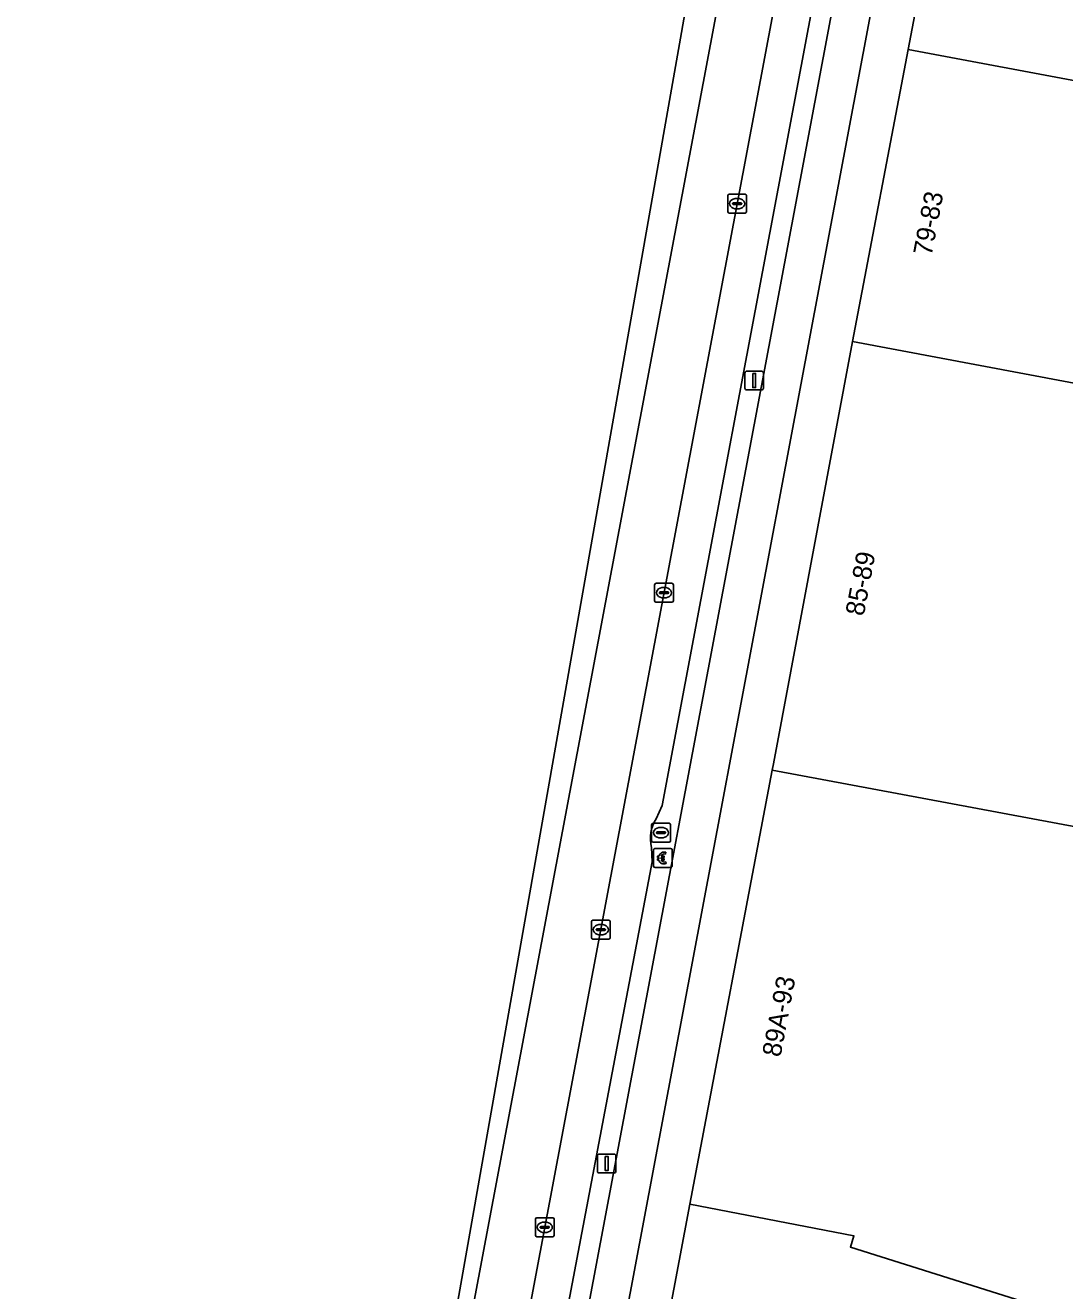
# Model space of a CAD drawing. Extents: x 161838 to 162344, y 381620 to 382160.
# Drawn here: x 161847.3 to 161902.6, y 381790.5 to 381857.8 of the extents above; entities that cross this region are included whole.
import ezdxf

# ---------------------------------------------------------------- set-up
doc = ezdxf.new("R2010")
doc.units = 0
for name, color, linetype in [('IMGEO_Berm_open', 7, 'Continuous'), ('IMGEO_Betaalautomaat', 7, 'Continuous'), ('IMGEO_Brandkraan', 7, 'Continuous'), ('IMGEO_Fietspad_gesloten', 7, 'Continuous'), ('IMGEO_Kolk', 7, 'Continuous'), ('IMGEO_Lichtmast', 7, 'Continuous'), ('IMGEO_OVBaan_gesloten', 7, 'Continuous'), ('IMGEO_Pand', 7, 'Continuous'), ('IMGEO_Pand_nummerreeks', 7, 'Continuous'), ('IMGEO_Parkeervlak_open', 7, 'Continuous'), ('IMGEO_Rijbaan_lokaal_gesloten', 7, 'Continuous'), ('IMGEO_Voetpad_open', 7, 'Continuous')]:
    doc.layers.add(name, color=color, linetype=linetype)

msp = doc.modelspace()

# ---------------------------------------------------------------- linework, layer by layer
at = {"layer": 'IMGEO_Berm_open'}
for points in [[(161857.316, 381682.246), (161862.987, 381712.892), (161864.774, 381722.548), (161869.854, 381750), (161870.207, 381751.91), (161895.081, 381884.229), (161897.858, 381899.101)], [(161894.979, 381889.343), (161893.959, 381884.074), (161881.221, 381816.302), (161880.899, 381815.584)], [(161880.65, 381814.066), (161880.687, 381813.29), (161873.981, 381777.911)]]:
    msp.add_lwpolyline(points, dxfattribs=at)
msp.add_arc((161882.501, 381814.542), 1.911, 146.95294, 194.41634, dxfattribs=at)
at = {"layer": 'IMGEO_Betaalautomaat'}
for p, q in [((161880.759, 381813.075), (161880.759, 381813.916)), ((161880.759, 381813.916), (161880.759, 381813.075)), ((161880.834, 381813.999), (161881.675, 381813.999)), ((161881.675, 381813.999), (161880.834, 381813.999)), ((161881.421, 381813.804), (161881.404, 381813.704)), ((161881.758, 381813.925), (161881.758, 381813.084)), ((161881.758, 381813.084), (161881.758, 381813.925)), ((161881.684, 381813), (161880.843, 381813)), ((161880.843, 381813), (161881.684, 381813)), ((161881.042, 381813.463), (161881.042, 381813.531)), ((161881.163, 381813.531), (161881.163, 381813.463)), ((161881.408, 381813.298), (161881.43, 381813.211))]:
    msp.add_line(p, q, dxfattribs=at)
for points in [[(161881.042, 381813.531), (161880.973, 381813.531), (161880.973, 381813.6), (161881.052, 381813.6)], [(161881.174, 381813.6), (161881.321, 381813.6), (161881.321, 381813.531), (161881.163, 381813.531)], [(161881.047, 381813.394), (161880.973, 381813.394), (161880.973, 381813.463), (161881.042, 381813.463)], [(161881.163, 381813.463), (161881.321, 381813.463), (161881.321, 381813.394), (161881.177, 381813.394)]]:
    msp.add_lwpolyline(points, dxfattribs=at)
for centre, radius, start, end in [((161880.837, 381813.922), 0.0779, 92.4484, 184.28452), ((161880.837, 381813.922), 0.0779, 92.4484, 184.28452), ((161881.335, 381813.524), 0.293, 73.01398, 165.01395), ((161881.341, 381813.537), 0.179, 69.32359, 159.56827), ((161881.681, 381813.922), 0.0779, 2.4484, 94.28452), ((161881.681, 381813.922), 0.0779, 2.4484, 94.28452), ((161880.837, 381813.078), 0.0779, 182.4484, 274.28452), ((161880.837, 381813.078), 0.0779, 182.4484, 274.28452), ((161881.308, 381813.449), 0.267, 191.80956, 297.03891), ((161881.341, 381813.464), 0.179, 202.76249, 291.86925), ((161881.681, 381813.078), 0.0779, 272.4484, 4.28452), ((161881.681, 381813.078), 0.0779, 272.4484, 4.28452)]:
    msp.add_arc(centre, radius, start, end, dxfattribs=at)
at = {"layer": 'IMGEO_Brandkraan'}
for p, q in [((161880.66, 381814.422), (161880.66, 381815.274)), ((161880.735, 381815.348), (161881.587, 381815.348)), ((161881.148, 381815.128), (161881.173, 381815.128)), ((161881.661, 381815.274), (161881.661, 381814.422)), ((161881.587, 381814.348), (161880.735, 381814.348)), ((161880.919, 381814.842), (161880.919, 381814.854)), ((161881.357, 381814.805), (161880.959, 381814.805)), ((161880.962, 381814.891), (161881.36, 381814.891)), ((161881.171, 381814.568), (161881.146, 381814.568)), ((161881.403, 381814.854), (161881.403, 381814.842))]:
    msp.add_line(p, q, dxfattribs=at)
for points in [[(161880.66, 381814.422), (161880.66, 381815.274)], [(161880.735, 381815.348), (161881.587, 381815.348)], [(161881.661, 381815.274), (161881.661, 381814.422)], [(161881.587, 381814.348), (161880.735, 381814.348)]]:
    msp.add_lwpolyline(points, dxfattribs=at)
for centre, radius, start, end in [((161880.737, 381815.272), 0.0765, 91.55205, 178.44795), ((161880.737, 381815.272), 0.0765, 91.55205, 178.44795), ((161881.585, 381815.272), 0.0765, 1.55205, 88.44795), ((161881.585, 381815.272), 0.0765, 1.55205, 88.44795), ((161880.737, 381814.424), 0.0765, 181.55205, 268.44795), ((161880.737, 381814.424), 0.0765, 181.55205, 268.44795), ((161880.959, 381814.851), 0.0403, 85.87752, 175.75265), ((161880.956, 381814.841), 0.0366, 178.93798, 274.71019), ((161881.36, 381814.848), 0.043, 264.86636, 352.45326), ((161881.364, 381814.853), 0.0386, 1.73085, 96.63898), ((161881.585, 381814.424), 0.0765, 271.55205, 358.44795), ((161881.585, 381814.424), 0.0765, 271.55205, 358.44795)]:
    msp.add_arc(centre, radius, start, end, dxfattribs=at)
for centre, major_axis, ratio, start_param, end_param in [((161881.147, 381814.848), (-0.387, 0.002), 0.722429, 4.712389, 7.853982), ((161881.172, 381814.848), (-0.39, 0.002), 0.717154, 1.570796, 4.712389)]:
    msp.add_ellipse(centre, major_axis=major_axis, ratio=ratio, start_param=start_param, end_param=end_param, dxfattribs=at)
at = {"layer": 'IMGEO_Fietspad_gesloten'}
for points in [[(161926.346, 382051.921), (161921.558, 382026.031), (161916.698, 382000), (161897.858, 381899.101), (161895.081, 381884.229), (161870.207, 381751.91), (161869.854, 381750), (161864.774, 381722.548), (161862.987, 381712.892), (161857.316, 381682.246)], [(161859.158, 381680.785), (161865.321, 381714.277), (161866.402, 381720.165), (161871.936, 381750), (161872.236, 381751.615), (161897.095, 381883.929)]]:
    msp.add_lwpolyline(points, dxfattribs=at)
at = {"layer": 'IMGEO_Kolk'}
for p, q in [((161884.711, 381847.906), (161884.711, 381848.758)), ((161884.786, 381848.832), (161885.638, 381848.832)), ((161885.199, 381848.612), (161885.224, 381848.612)), ((161885.712, 381848.758), (161885.712, 381847.906)), ((161884.97, 381848.326), (161884.97, 381848.338)), ((161885.408, 381848.289), (161885.01, 381848.289)), ((161885.013, 381848.375), (161885.411, 381848.375)), ((161885.222, 381848.052), (161885.197, 381848.052)), ((161885.454, 381848.338), (161885.454, 381848.326)), ((161885.638, 381847.832), (161884.786, 381847.832)), ((161880.817, 381827.196), (161880.817, 381828.048)), ((161880.892, 381828.122), (161881.744, 381828.122)), ((161881.305, 381827.902), (161881.33, 381827.902)), ((161881.818, 381828.048), (161881.818, 381827.196)), ((161881.744, 381827.122), (161880.892, 381827.122)), ((161881.076, 381827.616), (161881.076, 381827.628)), ((161881.514, 381827.579), (161881.116, 381827.579)), ((161881.119, 381827.665), (161881.517, 381827.665)), ((161881.328, 381827.342), (161881.303, 381827.342)), ((161881.56, 381827.628), (161881.56, 381827.616)), ((161877.457, 381809.26), (161877.457, 381810.112)), ((161877.532, 381810.186), (161878.384, 381810.186)), ((161877.716, 381809.68), (161877.716, 381809.692)), ((161878.154, 381809.643), (161877.756, 381809.643)), ((161877.759, 381809.729), (161878.157, 381809.729)), ((161877.945, 381809.966), (161877.97, 381809.966)), ((161878.2, 381809.692), (161878.2, 381809.68)), ((161878.458, 381810.112), (161878.458, 381809.26)), ((161878.384, 381809.186), (161877.532, 381809.186)), ((161877.968, 381809.406), (161877.943, 381809.406)), ((161874.471, 381793.417), (161874.471, 381794.269)), ((161874.546, 381794.343), (161875.398, 381794.343)), ((161874.959, 381794.123), (161874.984, 381794.123)), ((161875.472, 381794.269), (161875.472, 381793.417)), ((161874.73, 381793.837), (161874.73, 381793.849)), ((161875.168, 381793.8), (161874.77, 381793.8)), ((161874.773, 381793.886), (161875.171, 381793.886)), ((161874.982, 381793.563), (161874.957, 381793.563)), ((161875.214, 381793.849), (161875.214, 381793.837)), ((161875.398, 381793.343), (161874.546, 381793.343))]:
    msp.add_line(p, q, dxfattribs=at)
for points in [[(161884.711, 381847.906), (161884.711, 381848.758)], [(161884.786, 381848.832), (161885.638, 381848.832)], [(161885.712, 381848.758), (161885.712, 381847.906)], [(161885.638, 381847.832), (161884.786, 381847.832)], [(161880.817, 381827.196), (161880.817, 381828.048)], [(161880.892, 381828.122), (161881.744, 381828.122)], [(161881.818, 381828.048), (161881.818, 381827.196)], [(161881.744, 381827.122), (161880.892, 381827.122)], [(161877.457, 381809.26), (161877.457, 381810.112)], [(161877.532, 381810.186), (161878.384, 381810.186)], [(161878.458, 381810.112), (161878.458, 381809.26)], [(161878.384, 381809.186), (161877.532, 381809.186)], [(161874.471, 381793.417), (161874.471, 381794.269)], [(161874.546, 381794.343), (161875.398, 381794.343)], [(161875.472, 381794.269), (161875.472, 381793.417)], [(161875.398, 381793.343), (161874.546, 381793.343)]]:
    msp.add_lwpolyline(points, dxfattribs=at)
for centre, radius, start, end in [((161884.788, 381848.756), 0.0765, 91.55205, 178.44795), ((161884.788, 381848.756), 0.0765, 91.55205, 178.44795), ((161885.636, 381848.756), 0.0765, 1.55205, 88.44795), ((161885.636, 381848.756), 0.0765, 1.55205, 88.44795), ((161885.01, 381848.335), 0.0403, 85.87752, 175.75265), ((161885.007, 381848.325), 0.0366, 178.93798, 274.71019), ((161885.411, 381848.332), 0.043, 264.86636, 352.45326), ((161885.415, 381848.337), 0.0386, 1.73085, 96.63898), ((161884.788, 381847.908), 0.0765, 181.55205, 268.44795), ((161884.788, 381847.908), 0.0765, 181.55205, 268.44795), ((161885.636, 381847.908), 0.0765, 271.55205, 358.44795), ((161885.636, 381847.908), 0.0765, 271.55205, 358.44795), ((161880.894, 381828.046), 0.0765, 91.55205, 178.44795), ((161880.894, 381828.046), 0.0765, 91.55205, 178.44795), ((161881.742, 381828.046), 0.0765, 1.55205, 88.44795), ((161881.742, 381828.046), 0.0765, 1.55205, 88.44795), ((161880.894, 381827.198), 0.0765, 181.55205, 268.44795), ((161880.894, 381827.198), 0.0765, 181.55205, 268.44795), ((161881.116, 381827.625), 0.0403, 85.87752, 175.75265), ((161881.113, 381827.615), 0.0366, 178.93798, 274.71019), ((161881.517, 381827.622), 0.043, 264.86636, 352.45326), ((161881.521, 381827.627), 0.0386, 1.73085, 96.63898), ((161881.742, 381827.198), 0.0765, 271.55205, 358.44795), ((161881.742, 381827.198), 0.0765, 271.55205, 358.44795), ((161877.534, 381810.11), 0.0765, 91.55205, 178.44795), ((161877.534, 381810.11), 0.0765, 91.55205, 178.44795), ((161877.756, 381809.689), 0.0403, 85.87752, 175.75265), ((161877.753, 381809.679), 0.0366, 178.93798, 274.71019), ((161878.157, 381809.686), 0.043, 264.86636, 352.45326), ((161878.161, 381809.691), 0.0386, 1.73085, 96.63898), ((161878.382, 381810.11), 0.0765, 1.55205, 88.44795), ((161878.382, 381810.11), 0.0765, 1.55205, 88.44795), ((161877.534, 381809.262), 0.0765, 181.55205, 268.44795), ((161877.534, 381809.262), 0.0765, 181.55205, 268.44795), ((161878.382, 381809.262), 0.0765, 271.55205, 358.44795), ((161878.382, 381809.262), 0.0765, 271.55205, 358.44795), ((161874.548, 381794.267), 0.0765, 91.55205, 178.44795), ((161874.548, 381794.267), 0.0765, 91.55205, 178.44795), ((161875.396, 381794.267), 0.0765, 1.55205, 88.44795), ((161875.396, 381794.267), 0.0765, 1.55205, 88.44795), ((161874.548, 381793.419), 0.0765, 181.55205, 268.44795), ((161874.548, 381793.419), 0.0765, 181.55205, 268.44795), ((161874.77, 381793.846), 0.0403, 85.87752, 175.75265), ((161874.767, 381793.836), 0.0366, 178.93798, 274.71019), ((161875.171, 381793.843), 0.043, 264.86636, 352.45326), ((161875.175, 381793.848), 0.0386, 1.73085, 96.63898), ((161875.396, 381793.419), 0.0765, 271.55205, 358.44795), ((161875.396, 381793.419), 0.0765, 271.55205, 358.44795)]:
    msp.add_arc(centre, radius, start, end, dxfattribs=at)
for centre, major_axis, ratio, start_param, end_param in [((161885.198, 381848.332), (-0.387, 0.002), 0.722429, 4.712389, 7.853982), ((161885.223, 381848.332), (-0.39, 0.002), 0.717154, 1.570796, 4.712389), ((161881.304, 381827.622), (-0.387, 0.002), 0.722429, 4.712389, 7.853982), ((161881.329, 381827.622), (-0.39, 0.002), 0.717154, 1.570796, 4.712389), ((161877.944, 381809.686), (-0.387, 0.002), 0.722429, 4.712389, 7.853982), ((161877.969, 381809.686), (-0.39, 0.002), 0.717154, 1.570796, 4.712389), ((161874.958, 381793.843), (-0.387, 0.002), 0.722429, 4.712389, 7.853982), ((161874.983, 381793.843), (-0.39, 0.002), 0.717154, 1.570796, 4.712389)]:
    msp.add_ellipse(centre, major_axis=major_axis, ratio=ratio, start_param=start_param, end_param=end_param, dxfattribs=at)
at = {"layer": 'IMGEO_Lichtmast'}
for p, q in [((161885.623, 381838.517), (161885.623, 381839.317)), ((161885.623, 381839.317), (161885.623, 381838.517)), ((161885.723, 381839.417), (161886.513, 381839.417)), ((161886.513, 381839.417), (161885.723, 381839.417)), ((161886.613, 381839.317), (161886.613, 381838.517)), ((161886.613, 381838.517), (161886.613, 381839.317)), ((161886.513, 381838.417), (161885.723, 381838.417)), ((161885.723, 381838.417), (161886.513, 381838.417)), ((161877.774, 381796.837), (161877.774, 381797.637)), ((161877.774, 381797.637), (161877.774, 381796.837)), ((161877.874, 381797.737), (161878.664, 381797.737)), ((161878.664, 381797.737), (161877.874, 381797.737)), ((161878.764, 381797.637), (161878.764, 381796.837)), ((161878.764, 381796.837), (161878.764, 381797.637)), ((161878.664, 381796.737), (161877.874, 381796.737)), ((161877.874, 381796.737), (161878.664, 381796.737))]:
    msp.add_line(p, q, dxfattribs=at)
for points in [[(161886.043, 381839.292), (161886.193, 381839.292), (161886.193, 381838.542), (161886.043, 381838.542), (161886.043, 381839.292)], [(161878.194, 381797.612), (161878.344, 381797.612), (161878.344, 381796.862), (161878.194, 381796.862), (161878.194, 381797.612)]]:
    msp.add_lwpolyline(points, dxfattribs=at)
for centre, start, end in [((161885.723, 381839.317), 90, 180), ((161885.723, 381839.317), 90, 180), ((161886.513, 381839.317), 0, 90), ((161886.513, 381839.317), 360, 90), ((161885.723, 381838.517), 180, 270), ((161885.723, 381838.517), 180, 270), ((161886.513, 381838.517), 270, 0), ((161886.513, 381838.517), 270, 0), ((161877.874, 381797.637), 90, 180), ((161877.874, 381797.637), 90, 180), ((161878.664, 381797.637), 0, 90), ((161878.664, 381797.637), 360, 90), ((161877.874, 381796.837), 180, 270), ((161877.874, 381796.837), 180, 270), ((161878.664, 381796.837), 270, 0), ((161878.664, 381796.837), 270, 0)]:
    msp.add_arc(centre, 0.1, start, end, dxfattribs=at)
at = {"layer": 'IMGEO_OVBaan_gesloten'}
msp.add_lwpolyline([(161858.651, 381720.96), (161859.425, 381726.158), (161861.132, 381736.231), (161869.606, 381781.344), (161897.211, 381928.16), (161915.531, 382025.949), (161915.767, 382027.092), (161920.812, 382054.098), (161923.657, 382069.694), (161925.944, 382081.248), (161931.886, 382108.929), (161933.831, 382119.131), (161934.302, 382121.796), (161934.443, 382123.117), (161933.101, 382124.399), (161916.93, 382035.129), (161911.481, 382007.357), (161883.773, 381866.122), (161869.795, 381786.79), (161847.814, 381679.325), (161847.327, 381677.629)], dxfattribs=at)
at = {"layer": 'IMGEO_Pand'}
for points in [[(161917.589, 381868.765), (161897.372, 381872.555), (161894.318, 381856.539), (161914.574, 381852.746), (161914.848, 381854.2), (161914.902, 381854.491)], [(161915.575, 381850.361), (161915.81, 381852.515), (161914.574, 381852.746), (161894.318, 381856.539), (161891.353, 381840.988), (161914.087, 381836.711), (161914.171, 381837.484), (161914.718, 381842.499)], [(161913.605, 381832.286), (161914.087, 381836.711), (161891.353, 381840.988), (161887.141, 381818.507), (161887.08, 381818.184), (161911.591, 381813.594), (161912.006, 381813.516), (161912.064, 381814.291), (161911.687, 381814.33), (161911.809, 381815.813)], [(161911.591, 381813.594), (161887.08, 381818.184), (161882.7, 381795.067), (161891.426, 381793.391), (161891.237, 381792.79), (161908.185, 381787.449)], [(161919.939, 381783.745), (161908.185, 381787.449), (161891.237, 381792.79), (161891.426, 381793.391), (161882.7, 381795.067), (161881.558, 381789.042), (161880.152, 381781.62), (161884.545, 381780.782), (161884.571, 381780.917), (161887.782, 381780.305), (161887.441, 381778.645), (161906.287, 381772.495), (161906.273, 381772.411), (161908.264, 381772.019), (161910.041, 381780.996), (161910.464, 381783.132), (161914.505, 381782.351), (161919.414, 381781.401), (161919.639, 381782.409), (161919.647, 381782.443)]]:
    msp.add_lwpolyline(points, close=True, dxfattribs=at)
at = {"layer": 'IMGEO_Parkeervlak_open'}
for points in [[(161899.202, 381922.742), (161894.868, 381899.69), (161871.456, 381775.156)], [(161880.899, 381815.584), (161881.221, 381816.302), (161893.959, 381884.074), (161894.979, 381889.343)], [(161880.687, 381813.29), (161880.65, 381814.066)], [(161873.981, 381777.911), (161880.687, 381813.29)]]:
    msp.add_lwpolyline(points, dxfattribs=at)
msp.add_arc((161882.501, 381814.542), 1.911, 146.95294, 194.41634, dxfattribs=at)
at = {"layer": 'IMGEO_Rijbaan_lokaal_gesloten'}
for points in [[(161918.789, 382041.718), (161915.767, 382027.092), (161915.531, 382025.949), (161897.211, 381928.16), (161869.606, 381781.344), (161861.132, 381736.231), (161859.425, 381726.158), (161858.651, 381720.96)], [(161862.533, 381727.211), (161866.175, 381746.944), (161866.739, 381750), (161866.904, 381750.735), (161870.759, 381771.481), (161871.456, 381775.156), (161894.868, 381899.69), (161899.202, 381922.742), (161901.082, 381932.662), (161902.001, 381937.624), (161903.787, 381947.27), (161904.686, 381952.125), (161905.076, 381954.299), (161905.11, 381954.479), (161913.622, 382000), (161917.608, 382021.312), (161917.651, 382021.542), (161920.351, 382034.502), (161920.367, 382034.753)]]:
    msp.add_lwpolyline(points, dxfattribs=at)
at = {"layer": 'IMGEO_Voetpad_open'}
for points in [[(161907.39, 381938.834), (161899.866, 381898.705), (161897.095, 381883.929), (161872.236, 381751.615), (161871.936, 381750), (161866.402, 381720.165)], [(161868.609, 381718.629), (161868.92, 381722.091), (161872.827, 381742.933), (161873.489, 381746.458), (161874.307, 381746.749), (161874.727, 381749.038), (161874.078, 381749.589), (161874.155, 381750), (161875.101, 381755.029), (161876.159, 381760.654), (161877.48, 381767.677), (161880.122, 381781.461), (161880.152, 381781.62), (161881.558, 381789.042), (161882.7, 381795.067), (161887.08, 381818.184), (161887.141, 381818.507), (161891.353, 381840.988), (161894.318, 381856.539), (161897.372, 381872.555), (161898.938, 381880.835), (161901.744, 381895.676)]]:
    msp.add_lwpolyline(points, dxfattribs=at)

# ---------------------------------------------------------------- texts
at = {"layer": 'IMGEO_Pand_nummerreeks'}
for s, rotation, p in [('79-83', 79.20569, (161895.554, 381845.511)), ('85-89', 79.38903, (161891.946, 381826.342)), ('89A-93', 79.27129, (161887.516, 381802.865))]:
    msp.add_text(s, height=1, rotation=rotation, dxfattribs=at).set_placement(p)

doc.saveas('drawing.dxf')
